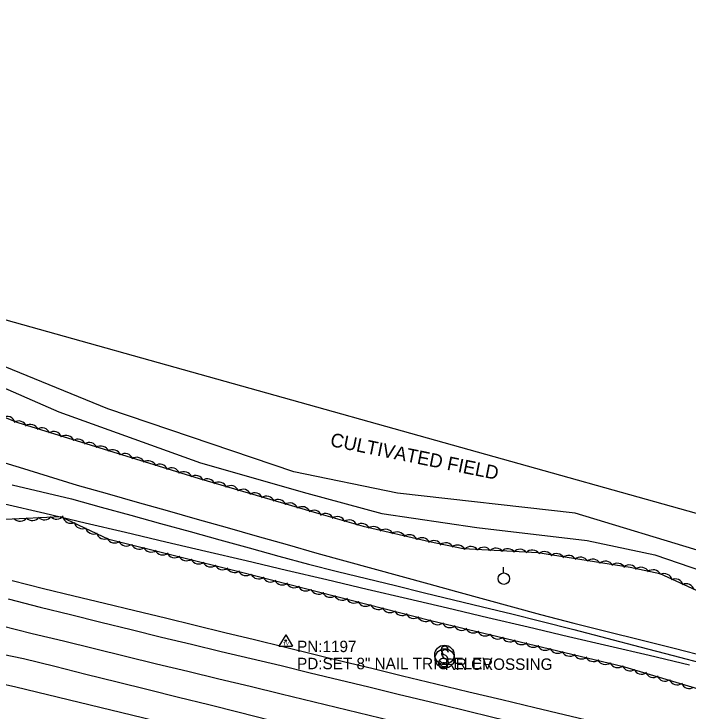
# Model space of a CAD drawing. Extents: x 1441650 to 1491889, y 345904 to 358319.
# Drawn here: x 1462163.4 to 1462458.7, y 350621.9 to 350927.5 of the extents above; entities that cross this region are included whole.
import ezdxf

# ---------------------------------------------------------------- set-up
doc = ezdxf.new("R2010")
doc.units = 0
for name, color, linetype in [('S_DITCHLINE', 7, 'Continuous'), ('S_EDGE_PAVEMENT', 7, 'Continuous'), ('S_MISC_BOUNDARY', 7, 'Continuous'), ('S_MISC_BOUNDARY_ANNOT', 7, 'Continuous'), ('S_MSC_PT_SYM', 7, 'Continuous'), ('S_PAVEMENT_CROWN', 7, 'Continuous'), ('S_SECONDARY_CTL', 7, 'Continuous'), ('S_SECONDARY_CTL_ANNOT', 7, 'Continuous'), ('S_SHOULDER', 7, 'Continuous'), ('S_SIGN', 7, 'Continuous'), ('S_SIGN_ANNOT', 7, 'Continuous'), ('S_TRAILS', 7, 'Continuous'), ('S_TREE', 7, 'Continuous'), ('S_UTILITY_POLE', 7, 'Continuous'), ('S_WATER_UTILITIES', 7, 'Continuous')]:
    doc.layers.add(name, color=color, linetype=linetype)

msp = doc.modelspace()

# ---------------------------------------------------------------- linework, layer by layer
at = {"layer": 'S_DITCHLINE'}
for points in [[(1462153.02, 350732.61), (1462165.72, 350728.72), (1462178.42, 350724.83), (1462191.12, 350720.94), (1462204.25, 350717.22), (1462217.38, 350713.49), (1462230.51, 350709.76), (1462243.63, 350706.03), (1462256.76, 350702.31), (1462269.89, 350698.58), (1462283.02, 350694.85), (1462296.15, 350691.12), (1462308.38, 350687.75), (1462320.61, 350684.38), (1462332.84, 350681), (1462345.08, 350677.63), (1462357.31, 350674.26), (1462369.54, 350670.88), (1462381.77, 350667.51), (1462394, 350664.14), (1462408.67, 350660.45), (1462423.33, 350656.77), (1462438, 350653.08), (1462452.67, 350649.39), (1462467.33, 350645.7)], [(1462162.68, 350721.02), (1462175.64, 350717.95), (1462188.6, 350714.87), (1462201.58, 350711.29), (1462214.56, 350707.71), (1462227.55, 350704.12), (1462240.53, 350700.54), (1462253.52, 350696.95), (1462266.5, 350693.37), (1462279.49, 350689.78), (1462292.47, 350686.2), (1462305.18, 350683.09), (1462317.89, 350679.98), (1462330.6, 350676.88), (1462343.3, 350673.77), (1462356.01, 350670.66), (1462368.72, 350667.56), (1462381.43, 350664.45), (1462394.14, 350661.35), (1462408.63, 350657.56), (1462423.13, 350653.78), (1462437.62, 350649.99), (1462452.12, 350646.21), (1462466.62, 350642.42)]]:
    msp.add_lwpolyline(points, dxfattribs=at)
at = {"layer": 'S_EDGE_PAVEMENT'}
msp.add_lwpolyline([(1462160.94, 350671.04), (1462174.88, 350667.49), (1462188.18, 350664.2), (1462201.48, 350660.91), (1462214.78, 350657.62), (1462228.08, 350654.33), (1462241.16, 350651.2), (1462254.24, 350648.06), (1462267.33, 350644.93), (1462280.41, 350641.8), (1462293.23, 350638.68), (1462306.04, 350635.56), (1462318.86, 350632.44), (1462331.68, 350629.32), (1462345.92, 350625.87), (1462360.15, 350622.42), (1462374.39, 350618.98), (1462388.62, 350615.53), (1462401.94, 350612.32), (1462415.26, 350609.1), (1462428.58, 350605.89), (1462441.9, 350602.67), (1462456.26, 350599.16), (1462470.63, 350595.64)], dxfattribs=at)
at = {"layer": 'S_MISC_BOUNDARY'}
msp.add_lwpolyline([(1462628.24, 350703.82), (1462627.53, 350682.37), (1462621.29, 350673.57), (1462606.99, 350664.19), (1462581.51, 350664.75), (1462509.7, 350679.3), (1462466.02, 350691.43), (1462409.23, 350708.59), (1462331.39, 350717.46), (1462286.03, 350726.73), (1462204.48, 350754.42), (1462116.86, 350790.2), (1462096.93, 350797.63), (1462043.47, 350808.51), (1461977.47, 350818.08), (1461875.68, 350837.95), (1461821.53, 350853.35), (1461777.77, 350867.59), (1461763.87, 350874.92), (1461752.78, 350886.79), (1461744.34, 350906.14), (1461746.98, 350919.15)], dxfattribs=at)
at = {"layer": 'S_MSC_PT_SYM'}
msp.add_lwpolyline([(1462351.7, 350643.2), (1462351.7, 350643.25), (1462351.7, 350643.2), (1462351.65, 350643.2), (1462351.7, 350643.2), (1462351.7, 350643.15), (1462351.7, 350643.2), (1462351.75, 350643.2)], dxfattribs=at)
at = {"layer": 'S_PAVEMENT_CROWN'}
for points in [[(1462157.72, 350659.43), (1462171.45, 350655.92), (1462185.05, 350652.6), (1462198.65, 350649.29), (1462212.26, 350645.97), (1462225.86, 350642.65), (1462239.52, 350639.35), (1462253.17, 350636.04), (1462266.83, 350632.74), (1462280.48, 350629.44), (1462304.52, 350623.58), (1462328.57, 350617.73), (1462342.93, 350614.2), (1462357.3, 350610.67), (1462371.67, 350607.13), (1462386.04, 350603.6), (1462399.28, 350600.53), (1462412.52, 350597.45), (1462425.76, 350594.37), (1462439, 350591.29), (1462453.49, 350587.74), (1462467.98, 350584.2)], [(1462144.82, 350649.64), (1462167.61, 350644.92), (1462181.26, 350641.51), (1462194.92, 350638.11), (1462208.57, 350634.7), (1462222.23, 350631.29), (1462235.48, 350627.99), (1462248.74, 350624.69), (1462261.99, 350621.4), (1462275.24, 350618.1), (1462287.81, 350615.16), (1462300.38, 350612.23), (1462312.94, 350609.3), (1462325.51, 350606.36), (1462340.06, 350602.74), (1462354.61, 350599.12), (1462369.16, 350595.5), (1462383.71, 350591.88), (1462396.56, 350588.76), (1462409.4, 350585.64), (1462422.24, 350582.51), (1462435.08, 350579.39), (1462450.21, 350575.7), (1462465.34, 350572.02)], [(1462151.1, 350635.48), (1462164.27, 350632.45), (1462178.13, 350629.09), (1462192, 350625.74), (1462205.87, 350622.38), (1462219.74, 350619.02), (1462232.64, 350615.87), (1462245.54, 350612.71), (1462258.44, 350609.55), (1462271.34, 350606.4), (1462284.74, 350603.18), (1462298.14, 350599.97), (1462311.53, 350596.76), (1462324.93, 350593.55), (1462339.16, 350590.15), (1462353.38, 350586.74), (1462367.6, 350583.34), (1462381.83, 350579.94), (1462394.22, 350576.92), (1462406.61, 350573.9), (1462419, 350570.88), (1462431.39, 350567.86), (1462447.23, 350564.05), (1462463.08, 350560.23)]]:
    msp.add_lwpolyline(points, dxfattribs=at)
at = {"layer": 'S_SECONDARY_CTL'}
for p, q in [((1462282.43, 350655.33), (1462279.42, 350650.38)), ((1462282.43, 350655.33), (1462285.38, 350650.38)), ((1462279.42, 350650.38), (1462285.38, 350650.38))]:
    msp.add_line(p, q, dxfattribs=at)
for radius in [0.311, 0.183, 0.103]:
    msp.add_circle((1462282.43, 350652.72), radius, dxfattribs=at)
at = {"layer": 'S_SHOULDER'}
msp.add_lwpolyline([(1462162.65, 350679.15), (1462176.29, 350675.67), (1462189.67, 350672.45), (1462203.04, 350669.22), (1462216.42, 350666), (1462229.79, 350662.77), (1462242.79, 350659.58), (1462255.79, 350656.39), (1462268.79, 350653.2), (1462281.79, 350650.01), (1462294.76, 350646.83), (1462307.73, 350643.65), (1462320.69, 350640.47), (1462333.66, 350637.29), (1462348.15, 350633.84), (1462362.63, 350630.38), (1462377.12, 350626.93), (1462391.6, 350623.47), (1462404.43, 350620.36), (1462417.25, 350617.26), (1462430.07, 350614.15), (1462442.89, 350611.05), (1462457.21, 350607.59), (1462471.54, 350604.13)], dxfattribs=at)
at = {"layer": 'S_SIGN'}
for centre in [(1462351.97, 350646.51), (1462352.13, 350644.94)]:
    msp.add_circle(centre, 4.24, dxfattribs=at)
for centre, radius, start, end in [((1462353.13, 350648.77), 2.55, 167.1196, 241.9813), ((1462352.09, 350648.67), 1.62, 16.5258, 156.8957), ((1462353.29, 350647.2), 2.55, 167.1196, 241.9813), ((1462352.25, 350647.1), 1.62, 16.5258, 156.8957), ((1462351.26, 350644.23), 2.38, 358.6529, 73.7063), ((1462351.7, 350645.12), 2.17, 204.641, 335.359), ((1462351.43, 350642.66), 2.38, 358.6529, 73.7063), ((1462351.87, 350643.54), 2.17, 204.641, 335.359)]:
    msp.add_arc(centre, radius, start, end, dxfattribs=at)
at = {"layer": 'S_TRAILS'}
msp.add_lwpolyline([(1462121.93, 350779.84), (1462183.12, 350753.05), (1462245.06, 350730.68), (1462291.71, 350717.45), (1462324.49, 350708.51), (1462366.14, 350702.33), (1462414.5, 350696.71), (1462444.21, 350690.41), (1462485.89, 350675.98), (1462517.98, 350667.64), (1462548.9, 350661.37), (1462577.2, 350655.63), (1462599.01, 350651.21), (1462616.97, 350652.68), (1462629, 350659.76), (1462632.61, 350671.49), (1462634.53, 350694.09)], dxfattribs=at)
at = {"layer": 'S_TREE'}
for points in [[(1462114.07, 350768.73), (1462165.08, 350748.39), (1462244.55, 350723.87), (1462296.95, 350708.47), (1462316.44, 350702.99), (1462345.5, 350696.14), (1462360.15, 350693.2), (1462392.82, 350691.32), (1462433.3, 350684.93), (1462446.33, 350682.25), (1462488.45, 350662.92)], [(1462159.29, 350712.72), (1462176.93, 350708.57), (1462194.58, 350704.42), (1462212.22, 350700.27), (1462229.87, 350696.12), (1462247.51, 350691.97), (1462265.16, 350687.82), (1462282.8, 350683.67), (1462300.45, 350679.52), (1462318.1, 350675.37), (1462335.74, 350671.22), (1462353.39, 350667.08), (1462371.03, 350662.93), (1462388.68, 350658.78), (1462406.32, 350654.63), (1462423.97, 350650.48), (1462441.61, 350646.33), (1462459.26, 350642.18)], [(1462159.29, 350712.72), (1462176.93, 350708.57), (1462194.58, 350704.42), (1462212.22, 350700.27), (1462229.87, 350696.12), (1462247.51, 350691.97), (1462265.16, 350687.82), (1462282.8, 350683.67), (1462300.45, 350679.52), (1462318.1, 350675.37), (1462335.74, 350671.22), (1462353.39, 350667.08), (1462371.03, 350662.93), (1462388.68, 350658.78), (1462406.32, 350654.63), (1462423.97, 350650.48), (1462441.61, 350646.33), (1462459.26, 350642.18)], [(1462492.62, 350622.67), (1462430.98, 350641.14), (1462346.02, 350661.39), (1462262.49, 350682.81), (1462205.03, 350697.03), (1462183.88, 350707), (1462159.6, 350705.8)]]:
    msp.add_lwpolyline(points, dxfattribs=at)
for centre, major_axis, ratio, start_param, end_param in [((1462160.34, 350747.42), (-3.38, 1.35), 0.998847, 3.825789, 5.598989), ((1462165.51, 350745.4), (-3.39, 1.35), 0.998817, 3.905297, 5.678497), ((1462170.58, 350743.91), (-3.39, 1.35), 0.998817, 3.905297, 5.678497), ((1462175.66, 350742.38), (-3.39, 1.35), 0.998817, 3.905297, 5.678497), ((1462180.86, 350740.77), (-3.39, 1.35), 0.998817, 3.905297, 5.678497), ((1462186.24, 350739.08), (-3.39, 1.35), 0.998817, 3.905297, 5.678497), ((1462191.32, 350737.44), (-3.39, 1.35), 0.998817, 3.905297, 5.678497), ((1462196.39, 350735.95), (-3.39, 1.35), 0.998817, 3.905297, 5.678497), ((1462201.47, 350734.42), (-3.39, 1.35), 0.998817, 3.905297, 5.678497), ((1462206.67, 350732.81), (-3.39, 1.35), 0.998817, 3.905297, 5.678497), ((1462212.05, 350731.12), (-3.39, 1.35), 0.998817, 3.905297, 5.678497), ((1462217.13, 350729.47), (-3.39, 1.35), 0.998817, 3.905297, 5.678497), ((1462222.2, 350727.99), (-3.39, 1.35), 0.998817, 3.905297, 5.678497), ((1462227.27, 350726.46), (-3.39, 1.35), 0.998817, 3.905297, 5.678497), ((1462232.47, 350724.85), (-3.39, 1.35), 0.998817, 3.905297, 5.678497), ((1462237.86, 350723.15), (-3.39, 1.35), 0.998817, 3.905297, 5.678497), ((1462242.94, 350721.51), (-3.39, 1.35), 0.998817, 3.905297, 5.678497), ((1462248.06, 350720.07), (-3.5, 1.03), 0.998822, 3.825789, 5.598989), ((1462253.15, 350718.61), (-3.5, 1.03), 0.998822, 3.825789, 5.598989), ((1462258.37, 350717.07), (-3.5, 1.03), 0.998822, 3.825789, 5.598989), ((1462263.78, 350715.45), (-3.5, 1.03), 0.998822, 3.825789, 5.598989), ((1462268.88, 350713.88), (-3.5, 1.03), 0.998822, 3.825789, 5.598989), ((1462273.97, 350712.46), (-3.5, 1.03), 0.998822, 3.825789, 5.598989), ((1462279.07, 350711), (-3.5, 1.03), 0.998822, 3.825789, 5.598989), ((1462284.29, 350709.46), (-3.5, 1.03), 0.998822, 3.825789, 5.598989), ((1462289.7, 350707.84), (-3.5, 1.03), 0.998822, 3.825789, 5.598989), ((1462294.79, 350706.26), (-3.5, 1.03), 0.998822, 3.825789, 5.598989), ((1462176.8, 350709.31), (2.1, -2.98), 0.996132, 4.834699, 6.6079), ((1462182.05, 350709.65), (2.1, -2.98), 0.996132, 4.834699, 6.6079), ((1462188.31, 350707.85), (3.38, 1.36), 0.997558, 3.001417, 4.774617), ((1462299.92, 350704.88), (-3.51, 0.99), 0.998821, 3.825789, 5.598989), ((1462305.04, 350703.48), (-3.51, 0.99), 0.998821, 3.825789, 5.598989), ((1462166.1, 350708.75), (2.1, -2.98), 0.996132, 4.834699, 6.6079), ((1462171.51, 350709.02), (2.1, -2.98), 0.996132, 4.834699, 6.6079), ((1462193.4, 350705.42), (3.38, 1.36), 0.997558, 3.001417, 4.774617), ((1462310.28, 350702), (-3.51, 0.99), 0.998821, 3.825789, 5.598989), ((1462315.7, 350700.44), (-3.51, 0.99), 0.998821, 3.825789, 5.598989), ((1462198.31, 350703.1), (3.38, 1.36), 0.997558, 3.001417, 4.774617), ((1462320.99, 350699.12), (-3.57, 0.74), 0.998817, 3.79945, 5.572651), ((1462326.15, 350697.97), (-3.57, 0.74), 0.998817, 3.79945, 5.572651), ((1462203.12, 350700.87), (3.38, 1.36), 0.997558, 3.001417, 4.774617), ((1462331.32, 350696.79), (-3.57, 0.74), 0.998817, 3.79945, 5.572651), ((1462336.61, 350695.54), (-3.57, 0.74), 0.998817, 3.79945, 5.572651), ((1462342.1, 350694.21), (-3.57, 0.74), 0.998817, 3.79945, 5.572651), ((1462207.54, 350699.23), (3.54, -0.88), 0.998818, 3.825789, 5.598989), ((1462212.7, 350697.87), (3.54, -0.88), 0.998818, 3.825789, 5.598989), ((1462218.17, 350696.49), (3.54, -0.88), 0.998818, 3.825789, 5.598989), ((1462347.38, 350692.97), (-3.57, 0.72), 0.998818, 3.825789, 5.598989), ((1462352.58, 350692.01), (-3.57, 0.72), 0.998818, 3.825789, 5.598989), ((1462357.78, 350691), (-3.57, 0.72), 0.998818, 3.825789, 5.598989), ((1462223.45, 350695.18), (3.54, -0.88), 0.998818, 3.825789, 5.598989), ((1462228.61, 350693.94), (3.54, -0.88), 0.998818, 3.825789, 5.598989), ((1462363.55, 350690.37), (-3.64, 0.21), 0.998849, 3.825789, 5.598989), ((1462369.18, 350690.02), (-3.64, 0.21), 0.998849, 3.825789, 5.598989), ((1462374.5, 350689.64), (-3.64, 0.21), 0.998849, 3.825789, 5.598989), ((1462379.78, 350689.41), (-3.64, 0.21), 0.998849, 3.825789, 5.598989), ((1462385.08, 350689.14), (-3.64, 0.21), 0.998849, 3.825789, 5.598989), ((1462390.51, 350688.82), (-3.64, 0.21), 0.998849, 3.825789, 5.598989), ((1462395.85, 350688.15), (-3.6, 0.57), 0.998822, 3.825789, 5.598989), ((1462233.76, 350692.74), (3.54, -0.88), 0.998818, 3.825789, 5.598989), ((1462238.92, 350691.39), (3.54, -0.88), 0.998818, 3.825789, 5.598989), ((1462401.11, 350687.25), (-3.6, 0.57), 0.998822, 3.825789, 5.598989), ((1462406.33, 350686.49), (-3.6, 0.57), 0.998822, 3.825789, 5.598989), ((1462411.58, 350685.7), (-3.6, 0.57), 0.998822, 3.825789, 5.598989), ((1462416.95, 350684.85), (-3.6, 0.57), 0.998822, 3.825789, 5.598989), ((1462244.39, 350690), (3.54, -0.88), 0.998818, 3.825789, 5.598989), ((1462249.67, 350688.69), (3.54, -0.88), 0.998818, 3.825789, 5.598989), ((1462254.83, 350687.45), (3.54, -0.88), 0.998818, 3.825789, 5.598989), ((1462422.53, 350683.94), (-3.6, 0.57), 0.998822, 3.825789, 5.598989), ((1462427.78, 350683.03), (-3.6, 0.57), 0.998822, 3.825789, 5.598989), ((1462432.89, 350682.3), (-3.57, 0.73), 0.998818, 3.825789, 5.598989), ((1462259.97, 350686.25), (3.54, -0.88), 0.998818, 3.825789, 5.598989), ((1462265.15, 350684.87), (3.5, -0.99), 0.998818, 3.85133, 5.624531), ((1462438.09, 350681.27), (-3.57, 0.73), 0.998818, 3.825789, 5.598989), ((1462443.42, 350680.17), (-3.57, 0.73), 0.998818, 3.825789, 5.598989), ((1462270.61, 350683.44), (3.5, -0.99), 0.998818, 3.85133, 5.624531), ((1462275.88, 350682.08), (3.5, -0.99), 0.998818, 3.85133, 5.624531), ((1462448.15, 350678.5), (-3.31, 1.52), 0.998869, 3.825789, 5.598989), ((1462452.96, 350676.2), (-3.31, 1.52), 0.998869, 3.825789, 5.598989), ((1462281.03, 350680.8), (3.5, -0.99), 0.998818, 3.85133, 5.624531), ((1462286.16, 350679.56), (3.5, -0.99), 0.998818, 3.85133, 5.624531), ((1462291.31, 350678.16), (3.5, -0.99), 0.998818, 3.85133, 5.624531), ((1462457.8, 350674.07), (-3.31, 1.52), 0.998869, 3.825789, 5.598989), ((1462296.77, 350676.73), (3.5, -0.99), 0.998818, 3.85133, 5.624531), ((1462302.04, 350675.37), (3.5, -0.99), 0.998818, 3.85133, 5.624531), ((1462307.19, 350674.09), (3.5, -0.99), 0.998818, 3.85133, 5.624531), ((1462312.33, 350672.85), (3.5, -0.99), 0.998818, 3.85133, 5.624531), ((1462317.48, 350671.45), (3.5, -0.99), 0.998818, 3.85133, 5.624531), ((1462322.94, 350670.02), (3.5, -0.99), 0.998818, 3.85133, 5.624531), ((1462328.21, 350668.66), (3.5, -0.99), 0.998818, 3.85133, 5.624531), ((1462333.35, 350667.38), (3.5, -0.99), 0.998818, 3.85133, 5.624531), ((1462338.49, 350666.14), (3.5, -0.99), 0.998818, 3.85133, 5.624531), ((1462343.64, 350664.74), (3.5, -0.99), 0.998818, 3.85133, 5.624531), ((1462349.06, 350663.36), (3.54, -0.84), 0.998818, 3.825789, 5.598989), ((1462354.36, 350662.1), (3.54, -0.84), 0.998818, 3.825789, 5.598989), ((1462359.53, 350660.9), (3.54, -0.84), 0.998818, 3.825789, 5.598989), ((1462364.68, 350659.75), (3.54, -0.84), 0.998818, 3.825789, 5.598989), ((1462369.85, 350658.44), (3.54, -0.84), 0.998818, 3.825789, 5.598989), ((1462375.34, 350657.1), (3.54, -0.84), 0.998818, 3.825789, 5.598989), ((1462380.63, 350655.84), (3.54, -0.84), 0.998818, 3.825789, 5.598989), ((1462385.8, 350654.64), (3.54, -0.84), 0.998818, 3.825789, 5.598989), ((1462390.95, 350653.49), (3.54, -0.84), 0.998818, 3.825789, 5.598989), ((1462396.13, 350652.18), (3.54, -0.84), 0.998818, 3.825789, 5.598989), ((1462401.61, 350650.84), (3.54, -0.84), 0.998818, 3.825789, 5.598989), ((1462406.9, 350649.57), (3.54, -0.84), 0.998818, 3.825789, 5.598989), ((1462412.07, 350648.38), (3.54, -0.84), 0.998818, 3.825789, 5.598989), ((1462417.23, 350647.23), (3.54, -0.84), 0.998818, 3.825789, 5.598989), ((1462422.4, 350645.92), (3.54, -0.84), 0.998818, 3.825789, 5.598989), ((1462427.88, 350644.58), (3.54, -0.84), 0.998818, 3.825789, 5.598989), ((1462433.3, 350643.18), (3.62, -0.38), 0.998781, 3.639307, 5.412508), ((1462438.39, 350641.69), (3.62, -0.38), 0.998781, 3.639307, 5.412508), ((1462443.47, 350640.25), (3.62, -0.38), 0.998781, 3.639307, 5.412508), ((1462448.56, 350638.65), (3.62, -0.38), 0.998781, 3.639307, 5.412508), ((1462453.96, 350637), (3.62, -0.38), 0.998781, 3.639307, 5.412508), ((1462459.17, 350635.43), (3.62, -0.38), 0.998781, 3.639307, 5.412508)]:
    msp.add_ellipse(centre, major_axis=major_axis, ratio=ratio, start_param=start_param, end_param=end_param, dxfattribs=at)
at = {"layer": 'S_UTILITY_POLE'}
msp.add_line((1462377.85, 350682.44), (1462377.85, 350684.92), dxfattribs=at)
msp.add_circle((1462377.99, 350679.92), 2.5, dxfattribs=at)
at = {"layer": 'S_WATER_UTILITIES'}
msp.add_line((1461680.13, 350927.47), (1463045.66, 350545.52), dxfattribs=at)

# ---------------------------------------------------------------- texts
at = {"layer": 'S_MISC_BOUNDARY_ANNOT'}
msp.add_text('CULTIVATED FIELD', height=6.0004, rotation=348.542, dxfattribs=at).set_placement((1462301.64, 350738.06))
at = {"layer": 'S_SECONDARY_CTL'}
msp.add_text('TV', height=1.5, rotation=360, dxfattribs=at).set_placement((1462281.22, 350650.71))
at = {"layer": 'S_SECONDARY_CTL_ANNOT'}
for s, p in [('PN:1197', (1462287.43, 350647.72)), ('PD:SET 8" NAIL TRIG ELEV', (1462287.43, 350640.22))]:
    msp.add_text(s, height=5, dxfattribs=at).set_placement(p)
at = {"layer": 'S_SIGN_ANNOT'}
msp.add_text('RR CROSSING', height=5, dxfattribs=at).set_placement((1462352.13, 350639.94))

doc.saveas('drawing.dxf')
